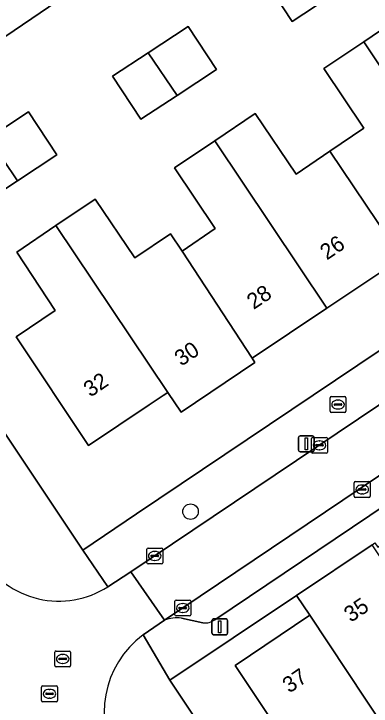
# Model space of a CAD drawing. Extents: x 158352 to 159489, y 383828 to 384603.
# Drawn here: x 158773.05 to 158795.64, y 384258.11 to 384301.82 of the extents above; entities that cross this region are included whole.
import ezdxf

# ---------------------------------------------------------------- set-up
doc = ezdxf.new("R2010")
doc.units = 0
for name, color, linetype in [('IMGEO_Boom', 7, 'Continuous'), ('IMGEO_Brandkraan', 7, 'Continuous'), ('IMGEO_Erf', 7, 'Continuous'), ('IMGEO_Kolk', 7, 'Continuous'), ('IMGEO_Lichtmast', 7, 'Continuous'), ('IMGEO_Pand', 7, 'Continuous'), ('IMGEO_Pand_nummerreeks', 7, 'Continuous'), ('IMGEO_Parkeervlak_open', 7, 'Continuous'), ('IMGEO_Rijbaan_lokaal_open', 7, 'Continuous'), ('IMGEO_Rioolput', 7, 'Continuous'), ('IMGEO_Voetpad_open', 7, 'Continuous')]:
    doc.layers.add(name, color=color, linetype=linetype)

msp = doc.modelspace()

# ---------------------------------------------------------------- linework, layer by layer
at = {"layer": 'IMGEO_Boom'}
msp.add_circle((158784.219, 384270.392), 0.489, dxfattribs=at)
at = {"layer": 'IMGEO_Brandkraan'}
for p, q in [((158793.116, 384277.652), (158793.968, 384277.652)), ((158793.041, 384276.726), (158793.041, 384277.578)), ((158793.343, 384277.195), (158793.741, 384277.195)), ((158793.529, 384277.432), (158793.554, 384277.432)), ((158794.042, 384277.578), (158794.042, 384276.726)), ((158793.3, 384277.146), (158793.3, 384277.158)), ((158793.738, 384277.109), (158793.34, 384277.109)), ((158793.552, 384276.872), (158793.527, 384276.872)), ((158793.784, 384277.158), (158793.784, 384277.146)), ((158793.968, 384276.652), (158793.116, 384276.652))]:
    msp.add_line(p, q, dxfattribs=at)
for points in [[(158793.116, 384277.652), (158793.968, 384277.652)], [(158793.041, 384276.726), (158793.041, 384277.578)], [(158794.042, 384277.578), (158794.042, 384276.726)], [(158793.968, 384276.652), (158793.116, 384276.652)]]:
    msp.add_lwpolyline(points, dxfattribs=at)
for centre, radius, start, end in [((158793.118, 384277.576), 0.0765, 91.552, 178.448), ((158793.118, 384277.576), 0.0765, 91.552, 178.448), ((158793.966, 384277.576), 0.0765, 1.552, 88.448), ((158793.966, 384277.576), 0.0765, 1.552, 88.448), ((158793.34, 384277.155), 0.0403, 85.8775, 175.7526), ((158793.745, 384277.157), 0.0386, 1.7309, 96.639), ((158793.337, 384277.145), 0.0366, 178.938, 274.7102), ((158793.741, 384277.152), 0.043, 264.8664, 352.4533), ((158793.118, 384276.728), 0.0765, 181.552, 268.448), ((158793.118, 384276.728), 0.0765, 181.552, 268.448), ((158793.966, 384276.728), 0.0765, 271.552, 358.448), ((158793.966, 384276.728), 0.0765, 271.552, 358.448)]:
    msp.add_arc(centre, radius, start, end, dxfattribs=at)
for centre, major_axis, ratio, start_param, end_param in [((158793.528, 384277.152), (-0.387, 0.002), 0.722429, 4.712389, 7.853982), ((158793.553, 384277.152), (-0.39, 0.002), 0.717154, 1.570796, 4.712389)]:
    msp.add_ellipse(centre, major_axis=major_axis, ratio=ratio, start_param=start_param, end_param=end_param, dxfattribs=at)
at = {"layer": 'IMGEO_Erf'}
for points in [[(158806.727, 384321.4), (158806.635, 384321.537), (158781.507, 384304.689), (158779.118, 384304.891), (158760.941, 384292.573), (158761.047, 384292.415), (158777.399, 384267.966), (158780.803, 384270.248), (158817.185, 384294.673), (158817.422, 384294.304), (158819.223, 384295.504), (158819, 384295.815), (158819.742, 384296.409), (158822.323, 384298.139)], [(158788.849, 384304.071), (158791.101, 384305.55), (158793.625, 384307.208), (158795.414, 384304.485), (158792.923, 384302.849), (158790.638, 384301.348)], [(158785.856, 384298.304), (158783.365, 384296.668), (158781.08, 384295.167), (158779.291, 384297.89), (158781.542, 384299.369), (158784.067, 384301.027)], [(158775.767, 384292.914), (158773.276, 384291.278), (158770.991, 384289.777), (158769.202, 384292.5), (158771.454, 384293.979), (158773.978, 384295.637)]]:
    msp.add_lwpolyline(points, close=True, dxfattribs=at)
for points in [[(158797.565, 384286.396), (158792.844, 384283.241), (158788.104, 384280.073), (158788.288, 384279.798), (158783.618, 384276.669), (158782.778, 384277.92), (158782.485, 384277.724), (158781.598, 384277.131), (158777.776, 384274.575), (158773.184, 384281.419), (158775.655, 384283.088), (158773.226, 384286.774), (158775.712, 384288.452), (158778.198, 384290.13), (158780.701, 384286.42), (158782.952, 384287.938), (158783.688, 384286.848), (158785.785, 384288.263), (158783.204, 384292.09), (158785.753, 384293.81), (158788.302, 384295.529), (158790.885, 384291.702), (158793.033, 384293.151), (158795.181, 384294.6), (158792.641, 384298.365), (158795.163, 384300.066), (158797.684, 384301.767)], [(158791.619, 384253.825), (158787.034, 384260.674), (158791.752, 384263.857), (158790.919, 384265.096), (158782.9, 384259.743), (158795.413, 384241.029)]]:
    msp.add_lwpolyline(points, dxfattribs=at)
at = {"layer": 'IMGEO_Kolk'}
for p, q in [((158791.869, 384274.153), (158791.869, 384275.005)), ((158791.944, 384275.079), (158792.796, 384275.079)), ((158792.87, 384275.005), (158792.87, 384274.153)), ((158792.128, 384274.573), (158792.128, 384274.585)), ((158792.171, 384274.622), (158792.569, 384274.622)), ((158792.357, 384274.859), (158792.382, 384274.859)), ((158792.612, 384274.585), (158792.612, 384274.573)), ((158792.566, 384274.536), (158792.168, 384274.536)), ((158792.38, 384274.299), (158792.355, 384274.299)), ((158792.796, 384274.079), (158791.944, 384274.079)), ((158794.57, 384271.366), (158794.57, 384272.218)), ((158794.645, 384272.292), (158795.497, 384272.292)), ((158795.058, 384272.072), (158795.083, 384272.072)), ((158795.571, 384272.218), (158795.571, 384271.366)), ((158794.829, 384271.786), (158794.829, 384271.798)), ((158795.267, 384271.749), (158794.869, 384271.749)), ((158794.872, 384271.835), (158795.27, 384271.835)), ((158795.081, 384271.512), (158795.056, 384271.512)), ((158795.313, 384271.798), (158795.313, 384271.786)), ((158795.497, 384271.292), (158794.645, 384271.292)), ((158781.456, 384267.168), (158781.456, 384268.02)), ((158781.531, 384268.094), (158782.383, 384268.094)), ((158782.457, 384268.02), (158782.457, 384267.168)), ((158781.715, 384267.588), (158781.715, 384267.6)), ((158781.758, 384267.637), (158782.156, 384267.637)), ((158781.944, 384267.874), (158781.969, 384267.874)), ((158782.199, 384267.6), (158782.199, 384267.588)), ((158782.153, 384267.551), (158781.755, 384267.551)), ((158781.967, 384267.314), (158781.942, 384267.314)), ((158782.383, 384267.094), (158781.531, 384267.094)), ((158783.228, 384263.878), (158783.228, 384264.73)), ((158783.303, 384264.804), (158784.155, 384264.804)), ((158783.716, 384264.584), (158783.741, 384264.584)), ((158784.229, 384264.73), (158784.229, 384263.878)), ((158783.487, 384264.298), (158783.487, 384264.31)), ((158783.925, 384264.261), (158783.527, 384264.261)), ((158783.53, 384264.347), (158783.928, 384264.347)), ((158783.971, 384264.31), (158783.971, 384264.298)), ((158784.155, 384263.804), (158783.303, 384263.804)), ((158783.739, 384264.024), (158783.714, 384264.024))]:
    msp.add_line(p, q, dxfattribs=at)
for points in [[(158791.869, 384274.153), (158791.869, 384275.005)], [(158791.944, 384275.079), (158792.796, 384275.079)], [(158792.87, 384275.005), (158792.87, 384274.153)], [(158792.796, 384274.079), (158791.944, 384274.079)], [(158794.57, 384271.366), (158794.57, 384272.218)], [(158794.645, 384272.292), (158795.497, 384272.292)], [(158795.571, 384272.218), (158795.571, 384271.366)], [(158795.497, 384271.292), (158794.645, 384271.292)], [(158781.456, 384267.168), (158781.456, 384268.02)], [(158781.531, 384268.094), (158782.383, 384268.094)], [(158782.457, 384268.02), (158782.457, 384267.168)], [(158782.383, 384267.094), (158781.531, 384267.094)], [(158783.228, 384263.878), (158783.228, 384264.73)], [(158783.303, 384264.804), (158784.155, 384264.804)], [(158784.229, 384264.73), (158784.229, 384263.878)], [(158784.155, 384263.804), (158783.303, 384263.804)]]:
    msp.add_lwpolyline(points, dxfattribs=at)
for centre, radius, start, end in [((158791.946, 384275.003), 0.0765, 91.552, 178.448), ((158791.946, 384275.003), 0.0765, 91.552, 178.448), ((158792.794, 384275.003), 0.0765, 1.552, 88.448), ((158792.794, 384275.003), 0.0765, 1.552, 88.448), ((158792.168, 384274.582), 0.0403, 85.8775, 175.7526), ((158792.165, 384274.572), 0.0366, 178.938, 274.7102), ((158792.569, 384274.579), 0.043, 264.8664, 352.4533), ((158792.573, 384274.584), 0.0386, 1.7309, 96.639), ((158791.946, 384274.155), 0.0765, 181.552, 268.448), ((158791.946, 384274.155), 0.0765, 181.552, 268.448), ((158792.794, 384274.155), 0.0765, 271.552, 358.448), ((158792.794, 384274.155), 0.0765, 271.552, 358.448), ((158794.647, 384272.216), 0.0765, 91.552, 178.448), ((158794.647, 384272.216), 0.0765, 91.552, 178.448), ((158795.495, 384272.216), 0.0765, 1.552, 88.448), ((158795.495, 384272.216), 0.0765, 1.552, 88.448), ((158794.869, 384271.795), 0.0403, 85.8775, 175.7526), ((158794.866, 384271.785), 0.0366, 178.938, 274.7102), ((158795.27, 384271.792), 0.043, 264.8664, 352.4533), ((158795.274, 384271.797), 0.0386, 1.7309, 96.639), ((158794.647, 384271.368), 0.0765, 181.552, 268.448), ((158794.647, 384271.368), 0.0765, 181.552, 268.448), ((158795.495, 384271.368), 0.0765, 271.552, 358.448), ((158795.495, 384271.368), 0.0765, 271.552, 358.448), ((158781.533, 384268.018), 0.0765, 91.552, 178.448), ((158781.533, 384268.018), 0.0765, 91.552, 178.448), ((158782.381, 384268.018), 0.0765, 1.552, 88.448), ((158782.381, 384268.018), 0.0765, 1.552, 88.448), ((158781.755, 384267.597), 0.0403, 85.8775, 175.7526), ((158781.752, 384267.587), 0.0366, 178.938, 274.7102), ((158782.156, 384267.594), 0.043, 264.8664, 352.4533), ((158782.16, 384267.599), 0.0386, 1.7309, 96.639), ((158781.533, 384267.17), 0.0765, 181.552, 268.448), ((158781.533, 384267.17), 0.0765, 181.552, 268.448), ((158782.381, 384267.17), 0.0765, 271.552, 358.448), ((158782.381, 384267.17), 0.0765, 271.552, 358.448), ((158783.305, 384264.728), 0.0765, 91.552, 178.448), ((158783.305, 384264.728), 0.0765, 91.552, 178.448), ((158784.153, 384264.728), 0.0765, 1.552, 88.448), ((158784.153, 384264.728), 0.0765, 1.552, 88.448), ((158783.527, 384264.307), 0.0403, 85.8775, 175.7526), ((158783.524, 384264.297), 0.0366, 178.938, 274.7102), ((158783.928, 384264.304), 0.043, 264.8664, 352.4533), ((158783.932, 384264.309), 0.0386, 1.7309, 96.639), ((158783.305, 384263.88), 0.0765, 181.552, 268.448), ((158783.305, 384263.88), 0.0765, 181.552, 268.448), ((158784.153, 384263.88), 0.0765, 271.552, 358.448), ((158784.153, 384263.88), 0.0765, 271.552, 358.448)]:
    msp.add_arc(centre, radius, start, end, dxfattribs=at)
for centre, major_axis, ratio, start_param, end_param in [((158792.356, 384274.579), (-0.387, 0.002), 0.722429, 4.712389, 7.853982), ((158792.381, 384274.579), (-0.39, 0.002), 0.717154, 1.570796, 4.712389), ((158795.057, 384271.792), (-0.387, 0.002), 0.722429, 4.712389, 7.853982), ((158795.082, 384271.792), (-0.39, 0.002), 0.717154, 1.570796, 4.712389), ((158781.943, 384267.594), (-0.387, 0.002), 0.722429, 4.712389, 7.853982), ((158781.968, 384267.594), (-0.39, 0.002), 0.717154, 1.570796, 4.712389), ((158783.715, 384264.304), (-0.387, 0.002), 0.722429, 4.712389, 7.853982), ((158783.74, 384264.304), (-0.39, 0.002), 0.717154, 1.570796, 4.712389)]:
    msp.add_ellipse(centre, major_axis=major_axis, ratio=ratio, start_param=start_param, end_param=end_param, dxfattribs=at)
at = {"layer": 'IMGEO_Lichtmast'}
for p, q in [((158791.041, 384274.273), (158791.041, 384275.073)), ((158791.041, 384275.073), (158791.041, 384274.273)), ((158791.141, 384275.173), (158791.931, 384275.173)), ((158791.931, 384275.173), (158791.141, 384275.173)), ((158792.031, 384275.073), (158792.031, 384274.273)), ((158792.031, 384274.273), (158792.031, 384275.073)), ((158791.931, 384274.173), (158791.141, 384274.173)), ((158791.141, 384274.173), (158791.931, 384274.173)), ((158785.572, 384262.715), (158785.572, 384263.515)), ((158785.572, 384263.515), (158785.572, 384262.715)), ((158785.672, 384263.615), (158786.462, 384263.615)), ((158786.462, 384263.615), (158785.672, 384263.615)), ((158786.562, 384263.515), (158786.562, 384262.715)), ((158786.562, 384262.715), (158786.562, 384263.515)), ((158786.462, 384262.615), (158785.672, 384262.615)), ((158785.672, 384262.615), (158786.462, 384262.615))]:
    msp.add_line(p, q, dxfattribs=at)
for points in [[(158791.461, 384275.048), (158791.611, 384275.048), (158791.611, 384274.298), (158791.461, 384274.298), (158791.461, 384275.048)], [(158785.992, 384263.49), (158786.142, 384263.49), (158786.142, 384262.74), (158785.992, 384262.74), (158785.992, 384263.49)]]:
    msp.add_lwpolyline(points, dxfattribs=at)
for centre, start, end in [((158791.141, 384275.073), 90, 180), ((158791.141, 384275.073), 90, 180), ((158791.931, 384275.073), 0, 90), ((158791.931, 384275.073), 360, 90), ((158791.141, 384274.273), 180, 270), ((158791.141, 384274.273), 180, 270), ((158791.931, 384274.273), 270, 0), ((158791.931, 384274.273), 270, 0), ((158785.672, 384263.515), 90, 180), ((158785.672, 384263.515), 90, 180), ((158786.462, 384263.515), 0, 90), ((158786.462, 384263.515), 360, 90), ((158785.672, 384262.715), 180, 270), ((158785.672, 384262.715), 180, 270), ((158786.462, 384262.715), 270, 0), ((158786.462, 384262.715), 270, 0)]:
    msp.add_arc(centre, 0.1, start, end, dxfattribs=at)
at = {"layer": 'IMGEO_Pand'}
for points in [[(158791.101, 384305.55), (158788.849, 384304.071), (158790.638, 384301.348), (158792.923, 384302.849)], [(158806.712, 384292.51), (158802.198, 384299.284), (158800.247, 384297.968), (158797.684, 384301.767), (158795.163, 384300.066), (158802.238, 384289.52)], [(158783.365, 384296.668), (158785.856, 384298.304), (158784.067, 384301.027), (158781.542, 384299.369)], [(158797.565, 384286.396), (158802.238, 384289.52), (158795.163, 384300.066), (158792.641, 384298.365), (158795.181, 384294.6), (158793.033, 384293.151)], [(158783.365, 384296.668), (158781.542, 384299.369), (158779.291, 384297.89), (158781.08, 384295.167)], [(158773.276, 384291.278), (158775.767, 384292.914), (158773.978, 384295.637), (158771.454, 384293.979)], [(158797.565, 384286.396), (158793.033, 384293.151), (158790.885, 384291.702), (158788.302, 384295.529), (158785.753, 384293.81), (158792.844, 384283.241)], [(158773.276, 384291.278), (158771.454, 384293.979), (158769.202, 384292.5), (158770.991, 384289.777)], [(158792.844, 384283.241), (158785.753, 384293.81), (158783.204, 384292.09), (158785.785, 384288.263), (158783.688, 384286.848), (158788.104, 384280.073)], [(158783.688, 384286.848), (158782.952, 384287.938), (158780.701, 384286.42), (158778.198, 384290.13), (158775.712, 384288.452), (158782.778, 384277.92), (158783.618, 384276.669), (158788.288, 384279.798), (158788.104, 384280.073)], [(158775.712, 384288.452), (158773.226, 384286.774), (158775.655, 384283.088), (158773.184, 384281.419), (158777.776, 384274.575), (158781.598, 384277.131), (158782.485, 384277.724), (158782.778, 384277.92)], [(158800.604, 384260.926), (158795.702, 384268.303), (158790.919, 384265.096), (158791.752, 384263.857), (158798.846, 384253.181), (158801.529, 384254.987), (158799.077, 384258.631), (158801.186, 384260.049)], [(158791.752, 384263.857), (158787.034, 384260.674), (158791.619, 384253.825), (158791.345, 384253.642), (158793.717, 384250.096), (158796.5, 384251.957), (158800.339, 384246.274), (158802.51, 384247.734), (158800.667, 384250.474), (158798.846, 384253.181)]]:
    msp.add_lwpolyline(points, close=True, dxfattribs=at)
at = {"layer": 'IMGEO_Parkeervlak_open'}
for points in [[(158822.061, 384290.089), (158782.577, 384263.529)], [(158785.757, 384263.568), (158820.619, 384287)], [(158783.645, 384263.666), (158785.002, 384263.378)]]:
    msp.add_lwpolyline(points, dxfattribs=at)
for centre, radius, start, end in [((158783.362, 384261.639), 2.047, 82.0619, 112.5578), ((158785.143, 384264.412), 1.044, 262.2273, 306.0237)]:
    msp.add_arc(centre, radius, start, end, dxfattribs=at)
at = {"layer": 'IMGEO_Rijbaan_lokaal_open'}
msp.add_lwpolyline([(158782.577, 384263.529), (158822.061, 384290.089), (158822.281, 384290.236), (158824.355, 384291.644), (158822.27, 384294.676), (158780.453, 384266.584)], close=True, dxfattribs=at)
msp.add_lwpolyline([(158781.232, 384262.613), (158782.577, 384263.529), (158780.453, 384266.584), (158778.99, 384265.647)], dxfattribs=at)
for centre, radius, start, end in [((158775.899, 384270.46), 5.72, 210.9501, 302.7135), ((158784.795, 384257.733), 6.042, 126.1355, 212.9549)]:
    msp.add_arc(centre, radius, start, end, dxfattribs=at)
at = {"layer": 'IMGEO_Rioolput'}
for p, q in [((158775.638, 384260.665), (158775.638, 384261.517)), ((158775.713, 384261.591), (158776.565, 384261.591)), ((158776.639, 384261.517), (158776.639, 384260.665)), ((158775.897, 384261.085), (158775.897, 384261.097)), ((158776.335, 384261.048), (158775.937, 384261.048)), ((158775.94, 384261.134), (158776.338, 384261.134)), ((158776.126, 384261.371), (158776.151, 384261.371)), ((158776.381, 384261.097), (158776.381, 384261.085)), ((158776.565, 384260.591), (158775.713, 384260.591)), ((158776.149, 384260.811), (158776.124, 384260.811)), ((158774.802, 384258.463), (158774.802, 384259.315)), ((158774.877, 384259.389), (158775.729, 384259.389)), ((158775.803, 384259.315), (158775.803, 384258.463)), ((158775.061, 384258.883), (158775.061, 384258.895)), ((158775.499, 384258.846), (158775.101, 384258.846)), ((158775.104, 384258.932), (158775.502, 384258.932)), ((158775.29, 384259.169), (158775.315, 384259.169)), ((158775.545, 384258.895), (158775.545, 384258.883)), ((158775.729, 384258.389), (158774.877, 384258.389)), ((158775.313, 384258.609), (158775.288, 384258.609))]:
    msp.add_line(p, q, dxfattribs=at)
for points in [[(158775.638, 384260.665), (158775.638, 384261.517)], [(158775.713, 384261.591), (158776.565, 384261.591)], [(158776.639, 384261.517), (158776.639, 384260.665)], [(158776.565, 384260.591), (158775.713, 384260.591)], [(158774.802, 384258.463), (158774.802, 384259.315)], [(158774.877, 384259.389), (158775.729, 384259.389)], [(158775.803, 384259.315), (158775.803, 384258.463)], [(158775.729, 384258.389), (158774.877, 384258.389)]]:
    msp.add_lwpolyline(points, dxfattribs=at)
for centre, radius, start, end in [((158775.715, 384261.515), 0.0765, 91.552, 178.448), ((158775.715, 384261.515), 0.0765, 91.552, 178.448), ((158776.563, 384261.515), 0.0765, 1.552, 88.448), ((158776.563, 384261.515), 0.0765, 1.552, 88.448), ((158775.937, 384261.094), 0.0403, 85.8775, 175.7526), ((158775.934, 384261.084), 0.0366, 178.938, 274.7102), ((158776.338, 384261.091), 0.043, 264.8664, 352.4533), ((158776.342, 384261.096), 0.0386, 1.7309, 96.639), ((158775.715, 384260.667), 0.0765, 181.552, 268.448), ((158775.715, 384260.667), 0.0765, 181.552, 268.448), ((158776.563, 384260.667), 0.0765, 271.552, 358.448), ((158776.563, 384260.667), 0.0765, 271.552, 358.448), ((158774.879, 384259.313), 0.0765, 91.552, 178.448), ((158774.879, 384259.313), 0.0765, 91.552, 178.448), ((158775.727, 384259.313), 0.0765, 1.552, 88.448), ((158775.727, 384259.313), 0.0765, 1.552, 88.448), ((158775.101, 384258.892), 0.0403, 85.8775, 175.7526), ((158775.098, 384258.882), 0.0366, 178.938, 274.7102), ((158775.502, 384258.889), 0.043, 264.8664, 352.4533), ((158775.506, 384258.894), 0.0386, 1.7309, 96.639), ((158774.879, 384258.465), 0.0765, 181.552, 268.448), ((158774.879, 384258.465), 0.0765, 181.552, 268.448), ((158775.727, 384258.465), 0.0765, 271.552, 358.448), ((158775.727, 384258.465), 0.0765, 271.552, 358.448)]:
    msp.add_arc(centre, radius, start, end, dxfattribs=at)
for centre, major_axis, ratio, start_param, end_param in [((158776.125, 384261.091), (-0.387, 0.002), 0.722429, 4.712389, 7.853982), ((158776.15, 384261.091), (-0.39, 0.002), 0.717154, 1.570796, 4.712389), ((158775.289, 384258.889), (-0.387, 0.002), 0.722429, 4.712389, 7.853982), ((158775.314, 384258.889), (-0.39, 0.002), 0.717154, 1.570796, 4.712389)]:
    msp.add_ellipse(centre, major_axis=major_axis, ratio=ratio, start_param=start_param, end_param=end_param, dxfattribs=at)
at = {"layer": 'IMGEO_Voetpad_open'}
for points in [[(158790.919, 384265.096), (158795.702, 384268.303), (158795.872, 384268.417), (158796.055, 384268.143), (158800.658, 384271.233), (158805.33, 384274.37), (158810.043, 384277.535), (158814.518, 384280.539), (158814.648, 384280.626), (158814.463, 384280.9), (158819.419, 384284.232), (158845.424, 384301.727), (158850.381, 384305.043), (158850.565, 384304.769), (158855.41, 384308.015), (158860.056, 384311.128), (158864.786, 384314.297), (158869.166, 384317.232), (158868.982, 384317.505), (158873.838, 384320.789), (158873.939, 384320.857), (158882.066, 384326.149), (158879.357, 384328.544)], [(158779.708, 384307.248), (158771.074, 384301.44), (158769.065, 384300.088), (158761.248, 384294.829), (158759.994, 384293.99), (158760.941, 384292.573), (158779.118, 384304.891)], [(158824.974, 384299.926), (158822.323, 384298.139), (158819.742, 384296.409), (158819, 384295.815), (158819.223, 384295.504), (158817.422, 384294.304), (158817.185, 384294.673), (158780.803, 384270.248), (158777.399, 384267.966), (158778.99, 384265.647), (158780.453, 384266.584), (158822.27, 384294.676)], [(158778.99, 384265.647), (158777.399, 384267.966), (158761.047, 384292.415)], [(158820.619, 384287), (158785.757, 384263.568)], [(158782.577, 384263.529), (158781.232, 384262.613), (158782.9, 384259.743), (158790.919, 384265.096)], [(158785.002, 384263.378), (158783.645, 384263.666)], [(158802.178, 384232.143), (158802.088, 384232.09), (158802.014, 384232.216), (158801.651, 384231.97), (158798.702, 384236.335), (158797.703, 384237.844), (158795.535, 384241.118), (158795.413, 384241.029), (158782.9, 384259.743), (158781.232, 384262.613)]]:
    msp.add_lwpolyline(points, dxfattribs=at)
for centre, radius, start, end in [((158775.899, 384270.46), 5.72, 210.9501, 302.7135), ((158783.362, 384261.639), 2.047, 82.0619, 112.5578), ((158785.143, 384264.412), 1.044, 262.2273, 306.0237), ((158784.795, 384257.733), 6.042, 126.1355, 212.9549)]:
    msp.add_arc(centre, radius, start, end, dxfattribs=at)

# ---------------------------------------------------------------- texts
at = {"layer": 'IMGEO_Pand_nummerreeks'}
for s, rotation, p in [('26', 34.0045, (158792.836, 384286.243)), ('28', 34.0045, (158788.209, 384283.121)), ('30', 33.9993, (158783.634, 384279.54)), ('32', 34.0108, (158777.885, 384277.585)), ('35', 33.9306, (158794.348, 384263.365)), ('37', 33.942, (158790.462, 384258.898))]:
    msp.add_text(s, height=1, rotation=rotation, dxfattribs=at).set_placement(p)

doc.saveas('drawing.dxf')
